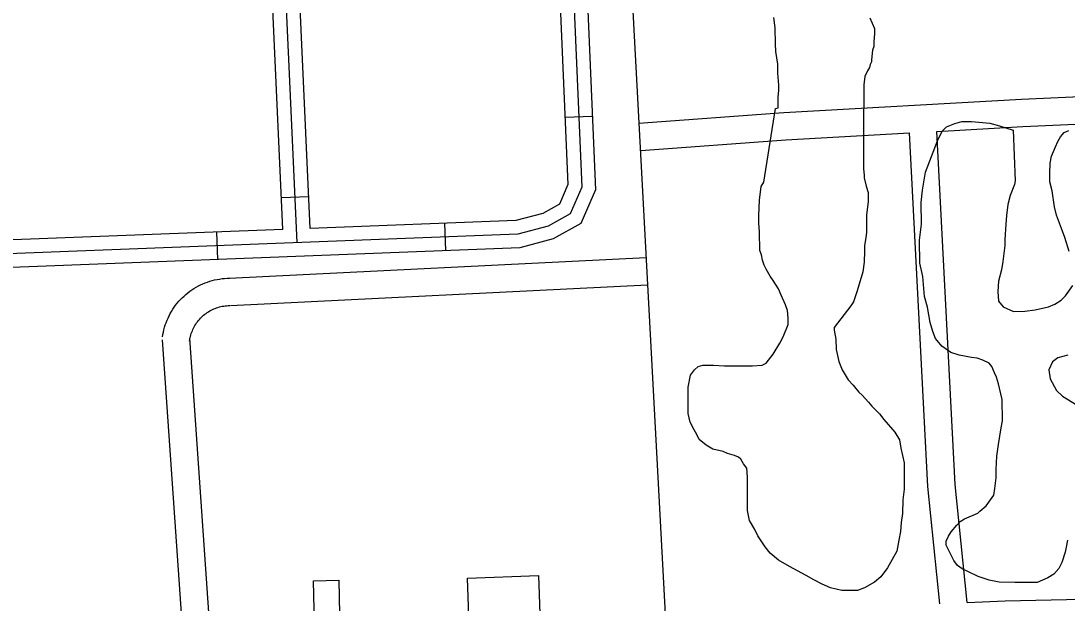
# Model space of a CAD drawing. Extents: x 3313447 to 3351316, y 703786 to 729172.
# Drawn here: x 3331846 to 3332992, y 722482 to 723120 of the extents above; entities that cross this region are included whole.
import ezdxf

# ---------------------------------------------------------------- set-up
doc = ezdxf.new("R2010")
doc.units = 0
for name, color, linetype in [('V-BLDG-OTLN', 7, 'Continuous'), ('V-ROAD-CNTR', 7, 'Continuous'), ('V-SITE-VEGE', 7, 'Continuous')]:
    doc.layers.add(name, color=color, linetype=linetype)

msp = doc.modelspace()

# ---------------------------------------------------------------- linework, layer by layer
at = {"layer": 'V-BLDG-OTLN'}
for points in [[(3332412.8, 722512.2), (3332426.4, 722125.5), (3332331, 722122.1), (3332326.8, 722241.3), (3332344.5, 722241.9), (3332335.1, 722509.5)], [(3332194, 722507.2), (3332197.4, 722339.4), (3332217.7, 722339.8), (3332220.1, 722224.6), (3332129.9, 722222.8), (3332128.9, 722275.6), (3332117.2, 722275.3), (3332113.7, 722442.8), (3332167.8, 722443.9), (3332166.5, 722506.6)]]:
    msp.add_lwpolyline(points, close=True, dxfattribs=at)
at = {"layer": 'V-ROAD-CNTR'}
for p, q in [((3332471.9, 723015), (3332441.9, 723013.7)), ((3332131.2, 722926.1), (3332161.1, 722927.5)), ((3332311.4, 722868.1), (3332310.3, 722898.1)), ((3332061.6, 722858.5), (3332060.5, 722888.4))]:
    msp.add_line(p, q, dxfattribs=at)
for points in [[(3332327.5, 726641.8), (3332381, 725603.7), (3332449.2, 724438.3), (3332512, 723212.4), (3332606.9, 721442.2), (3332692.1, 719800.1), (3332783.1, 718163.1)], [(3331424.7, 724667.7), (3331481.1, 724650.1), (3331568.1, 724625.9), (3332040.8, 724644.9), (3332081.2, 724635.6), (3332129.7, 724629.8), (3332216.6, 724633.2), (3332277.6, 724637.4), (3332323.1, 724633.5), (3332359.1, 724613.4), (3332377.8, 724579.9), (3332407.4, 724519.6), (3332475.3, 722934.8), (3332459.2, 722897.7), (3332429, 722880.9), (3332392.5, 722871.3), (3331571.2, 722839.5)], [(3331411.2, 724656.2), (3331476.8, 724635.7), (3331566.4, 724610.8), (3332039.4, 724629.9), (3332078.7, 724620.8), (3332129.1, 724614.8), (3332217.4, 724618.2), (3332277.4, 724622.3), (3332318.6, 724618.8), (3332348.1, 724602.3), (3332364.5, 724572.9), (3332392.6, 724515.8), (3332460.2, 722937.6), (3332447.5, 722908.4), (3332423.3, 722894.9), (3332390.2, 722886.2), (3330326.9, 722806.4)], [(3332148.4, 722876.8), (3332073.1, 724536.7), (3332067.1, 724579.2), (3332053.7, 724626.6)], [(3332432.6, 723230.7), (3332445.1, 722940.4), (3332435.7, 722919), (3332417.7, 722908.9), (3332388, 722901.1), (3332162.7, 722892.4)], [(3332132.7, 722891.2), (3332118.1, 723213.1)], [(3332162.7, 722892.4), (3332148.1, 723214.8)], [(3332522.7, 723007.6), (3332681.7, 723019.3), (3332942, 723033.9), (3333230.3, 723046.9), (3333422.1, 723057.3)], [(3332849.3, 722998.7), (3332943.5, 723004), (3333231.8, 723016.9), (3333438.2, 723028.1)], [(3332524.9, 722977.7), (3332683.7, 722989.4), (3332819.4, 722997)], [(3332852.5, 722481.5), (3332839.4, 722609.7), (3332819.4, 722997)], [(3332882.5, 722482.9), (3332869.4, 722612), (3332849.3, 722998.7)], [(3332132.7, 722891.2), (3331569.7, 722869.5)], [(3332074, 722837.9), (3332530.9, 722860.5)], [(3332001.1, 722773.6), (3332001.4, 722776.1), (3332002, 722778.8), (3332002.6, 722781.4), (3332003.3, 722784.1), (3332004.1, 722786.7), (3332005, 722789.2), (3332006, 722791.8), (3332007.1, 722794.3), (3332008.3, 722796.8), (3332009.5, 722799.2), (3332010.9, 722801.5), (3332012.3, 722803.9), (3332013.8, 722806.1), (3332015.4, 722808.3), (3332017.1, 722810.5), (3332018.9, 722812.6), (3332020.7, 722814.6), (3332022.7, 722816.5), (3332024.6, 722818.4), (3332026.7, 722820.2), (3332028.8, 722822), (3332031, 722823.6), (3332033.2, 722825.2), (3332035.5, 722826.7), (3332037.9, 722828.1), (3332040.3, 722829.4), (3332042.7, 722830.6), (3332045.2, 722831.7), (3332047.7, 722832.8), (3332050.3, 722833.7), (3332052.9, 722834.6), (3332055.5, 722835.3), (3332058.1, 722836), (3332060.8, 722836.6), (3332063.5, 722837), (3332066.2, 722837.4), (3332068.9, 722837.7), (3332071.7, 722837.8), (3332074.3, 722837.9), (3332074.7, 722837.9)], [(3332075.5, 722807.9), (3332532.4, 722830.6)], [(3332030.7, 722769.1), (3332031, 722771), (3332031.3, 722772.6), (3332031.7, 722774.2), (3332032.1, 722775.7), (3332032.6, 722777.3), (3332033.1, 722778.8), (3332033.7, 722780.4), (3332034.4, 722781.8), (3332035.1, 722783.3), (3332035.8, 722784.8), (3332036.6, 722786.2), (3332037.5, 722787.6), (3332038.4, 722788.9), (3332039.4, 722790.2), (3332040.4, 722791.5), (3332041.4, 722792.8), (3332042.5, 722794), (3332043.7, 722795.1), (3332044.9, 722796.3), (3332046.1, 722797.3), (3332047.4, 722798.4), (3332048.7, 722799.4), (3332050, 722800.3), (3332051.4, 722801.2), (3332052.8, 722802), (3332054.2, 722802.8), (3332055.7, 722803.5), (3332057.1, 722804.2), (3332058.7, 722804.8), (3332060.2, 722805.4), (3332061.7, 722805.9), (3332063.3, 722806.4), (3332064.9, 722806.8), (3332066.5, 722807.1), (3332068.1, 722807.4), (3332069.7, 722807.6), (3332071.3, 722807.8), (3332073, 722807.9), (3332074.7, 722807.9), (3332074.8, 722807.9)], [(3332081.8, 722040), (3332030.9, 722772.4)], [(3332075.4, 721699.2), (3332000.9, 722770.3)], [(3332882.5, 722482.9), (3332924.2, 722484.7), (3333125.1, 722489), (3333218.8, 722498.7)]]:
    msp.add_lwpolyline(points, dxfattribs=at)
at = {"layer": 'V-SITE-VEGE'}
for points in [[(3332672.6, 723023.8), (3332675.4, 723024.5), (3332675.4, 723036.4), (3332676, 723043.5), (3332676, 723049.1), (3332675.2, 723062.4), (3332675.2, 723072.2), (3332673, 723086.2), (3332672.3, 723094.6), (3332672.2, 723112.1), (3332670.7, 723123.3)], [(3332775.8, 723123.1), (3332780.8, 723111.2), (3332780.8, 723105.6), (3332780.2, 723097.2), (3332780.2, 723091.6), (3332778.8, 723087.4), (3332777.5, 723076.9), (3332777.5, 723074.8), (3332776.1, 723072), (3332775.4, 723068.5), (3332773.3, 723065), (3332770.5, 723058.6), (3332769.2, 723049.5), (3332769.3, 723031.3), (3332768.7, 723015.2), (3332768.9, 722957.7), (3332769.7, 722950.7), (3332769.7, 722947.9), (3332771.8, 722938.8), (3332774, 722931.9), (3332774, 722922), (3332773.4, 722915.7), (3332772, 722907.3)], [(3332772, 722907.3), (3332772.1, 722888.4), (3332771.4, 722882.1), (3332770.1, 722873.7), (3332770.1, 722867.4), (3332769.5, 722855.5), (3332768.1, 722844.9), (3332761.9, 722823.9), (3332757.8, 722812), (3332755, 722807.8), (3332736.9, 722783.8), (3332736.9, 722781), (3332738.4, 722771.2), (3332739.1, 722760), (3332742, 722746.7), (3332745.5, 722737.6), (3332751.9, 722726.5), (3332757.5, 722720.9), (3332763.9, 722713.2), (3332767.4, 722709.7), (3332774.4, 722702.1), (3332778, 722697.9), (3332786.4, 722689.5), (3332791.3, 722683.2), (3332803.3, 722669.3), (3332808.3, 722660.9), (3332809.7, 722651.8), (3332813.3, 722635.7), (3332813.4, 722607), (3332812.1, 722595.1), (3332811.5, 722580.3), (3332810.1, 722570.5), (3332809.5, 722560.7), (3332807.4, 722550.9), (3332805.4, 722539), (3332795, 722520.7), (3332788, 722510.9), (3332781, 722505.2), (3332769.9, 722498.9), (3332762.2, 722496), (3332745.3, 722495.9), (3332732.7, 722498.7), (3332723.6, 722502.8), (3332714.5, 722507.7), (3332706, 722512.5), (3332687.8, 722522.3), (3332675.8, 722529.2), (3332666.7, 722536.9), (3332661, 722543.9), (3332653.3, 722555.7), (3332649.7, 722562.7), (3332644.1, 722572.5), (3332641.9, 722583.7), (3332641.7, 722620.1), (3332641, 722629.9), (3332637.5, 722634.8), (3332634.6, 722639.7), (3332631.8, 722641.8), (3332627.6, 722643.9), (3332619.9, 722645.9), (3332615, 722648), (3332603.7, 722650.8), (3332596.7, 722654.9), (3332589, 722661.2), (3332586.2, 722666.8), (3332583.3, 722671.7), (3332579.1, 722680.1), (3332576.9, 722689.9), (3332576.8, 722718.6), (3332579.5, 722731.9), (3332583.7, 722737.5), (3332587.9, 722741.1), (3332592.8, 722742.5), (3332604.7, 722742.5), (3332616.6, 722741.9), (3332647.4, 722742.1), (3332657.9, 722742.8), (3332662.1, 722744.9), (3332669.8, 722754.8), (3332677.4, 722766.7), (3332680.9, 722773.7), (3332686.4, 722787.1), (3332686.4, 722794.1), (3332685.7, 722802.5), (3332683.5, 722808.8), (3332678.6, 722819.3), (3332675.7, 722826.3), (3332670.1, 722835.3), (3332666.5, 722840.2), (3332662.3, 722847.9), (3332660.2, 722852.1), (3332658.1, 722857.7), (3332657.3, 722863.3), (3332655.2, 722868.2), (3332655.1, 722888.5), (3332654.3, 722898.3), (3332654.3, 722906.7), (3332654.9, 722923.5), (3332656.9, 722938.3), (3332659.7, 722943.2), (3332672.6, 723023.8)], [(3332916.6, 722722.4), (3332914.4, 722729.4), (3332912.3, 722734.3), (3332909.5, 722741.3), (3332906.6, 722744.8), (3332899.6, 722748.2), (3332893.3, 722750.3), (3332887, 722751), (3332873.7, 722753.7), (3332864.5, 722756.5), (3332854.7, 722763.4), (3332847.6, 722771.8), (3332844.8, 722779.5), (3332842, 722789.3), (3332839.1, 722806.1), (3332835.5, 722818), (3332834, 722839.7), (3332830.4, 722854.4), (3332830.3, 722879.6), (3332832.3, 722897.1), (3332832.2, 722920.9), (3332833.5, 722934.3), (3332836.9, 722953.9), (3332850.1, 722988.3), (3332854.9, 722998.8), (3332859.8, 723003.7), (3332868.9, 723007.3), (3332876.6, 723009.4), (3332887.1, 723009.5), (3332907.4, 723007.5), (3332917.9, 723004.7), (3332932.7, 722999.9)], [(3332932.7, 722999.9), (3332935.1, 722944.6), (3332934.4, 722940.4), (3332929.5, 722928.4), (3332926.8, 722918.6), (3332925.4, 722906.7), (3332924.8, 722896.9), (3332923.5, 722880.1), (3332923.5, 722873.8), (3332921.5, 722856.2), (3332920.1, 722847.1), (3332916.7, 722834.5), (3332916, 722823.3), (3332916.8, 722812.8), (3332921.7, 722806.5), (3332933, 722801.6), (3332945.6, 722801.7), (3332956.8, 722803.2), (3332971.5, 722806.7), (3332978.5, 722809.6), (3332985.5, 722813.8), (3332990.3, 722818.7), (3332998, 722830)], [(3332994.3, 722867.1), (3332989.3, 722882.5), (3332985.8, 722892.3), (3332980.1, 722907), (3332977.9, 722916.1), (3332975.7, 722933.6), (3332972.9, 722943.4), (3332972.8, 722952.5), (3332973.5, 722963.7), (3332974.9, 722971.4), (3332979, 722981.9), (3332981.8, 722987.5), (3332984.6, 722992.5), (3332988.7, 722997.4), (3332993.6, 722999.5)], [(3332992.8, 722753.6), (3332981.6, 722750.7), (3332976, 722746.5), (3332971.8, 722737.4), (3332973.3, 722727.6), (3332980.3, 722715), (3332986.7, 722708.7), (3333002.8, 722699)], [(3332992.4, 722551.1), (3332991, 722543.4), (3332989.6, 722537.8), (3332986.2, 722526.6), (3332982.7, 722520.2), (3332977.2, 722513.9), (3332970.9, 722509.7), (3332959, 722504.7), (3332934.5, 722504.6), (3332917.6, 722505.2), (3332906.4, 722507.3), (3332894.5, 722511.4), (3332884, 722516.2), (3332876.9, 722519.7), (3332872, 722523.2), (3332867.8, 722528.8), (3332859.3, 722545.5), (3332859.3, 722549.8), (3332862, 722555.4), (3332864.8, 722560.3), (3332871.1, 722567.3), (3332874.6, 722571.5), (3332879.5, 722574.4), (3332894.1, 722580.8), (3332896.2, 722582.9), (3332903.2, 722588.5), (3332906, 722592.7), (3332911.6, 722600.5), (3332912.9, 722607.5), (3332914.3, 722619.4), (3332914.2, 722628.5), (3332914.9, 722643.2), (3332916.9, 722655.8), (3332919.6, 722674.1), (3332921, 722681.8), (3332920.8, 722704.9), (3332919.4, 722711.2), (3332916.6, 722722.4)]]:
    msp.add_lwpolyline(points, dxfattribs=at)

doc.saveas('drawing.dxf')
